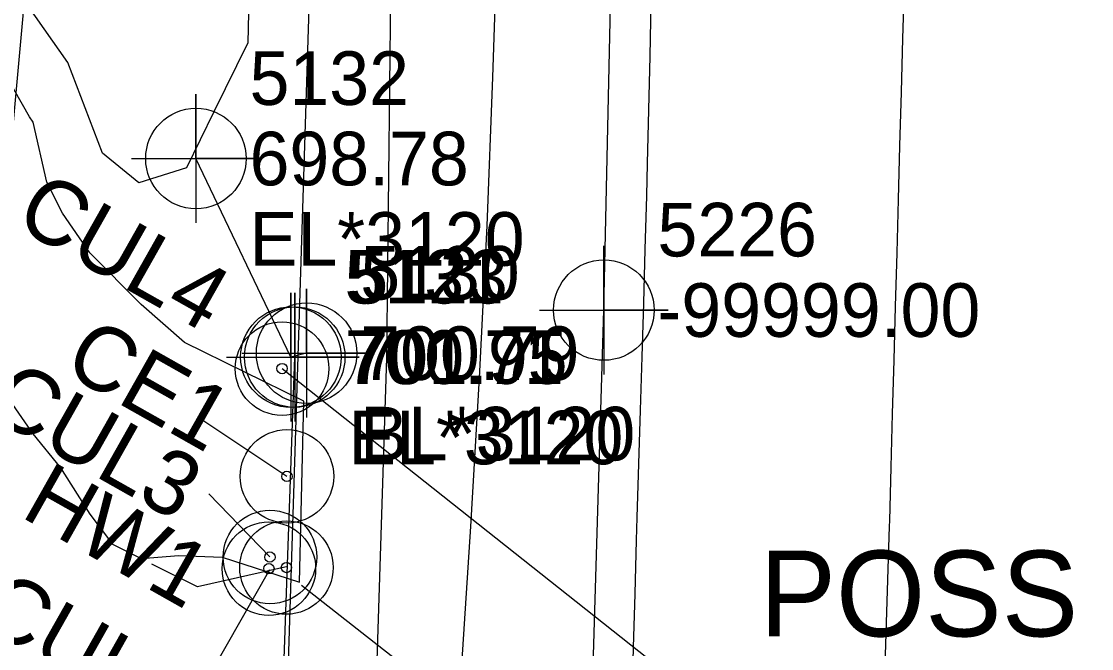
# Model space of a CAD drawing. Extents: x 1516784 to 1522736, y 634838 to 639369.
# Drawn here: x 1520388 to 1520437.91, y 637771.8 to 637801.05 of the extents above; entities that cross this region are included whole.
import ezdxf

# ---------------------------------------------------------------- set-up
doc = ezdxf.new("R2010")
doc.units = 0
for name, color, linetype in [('COGO Default Point Elevation', 7, 'Continuous'), ('COGO Default Point Number', 7, 'Continuous'), ('Exist Guardrail', 7, 'Continuous'), ('Exist Hydro Stream or Body of Water Text', 7, 'Continuous'), ('Exist Hydro Swamp or Marsh Text', 7, 'Continuous'), ('Exist Other Culture Located Object CELL', 7, 'Continuous'), ('Exist Right of Way Line', 7, 'Continuous'), ('Exist Structure Major Deck Tunnel Box Culvert Leader', 7, 'Continuous'), ('Exist Structure Major Deck Tunnel Box Culvert Text', 7, 'Continuous'), ('Exist Structure Minor Culvert Topo', 7, 'Continuous'), ('Exist Structure Minor Head and End Wall', 7, 'Continuous'), ('Exist Structure Minor Head and End Wall Cogo Comment', 7, 'Continuous'), ('Exist Structure Minor Head and End Wall Cogo Elevation', 7, 'Continuous'), ('Exist Structure Minor Head and End Wall Cogo Number', 7, 'Continuous'), ('Exist Structure Minor Head and End Wall Cogo Point CELL', 7, 'Continuous'), ('Exist Structure Minor Junction Box Text', 7, 'Continuous'), ('Exist Utilities Gas UG Line SUE LOS B', 7, 'Continuous'), ('Exist Utilities Gas UG Line SUE LOS B Cogo Elevation', 7, 'Continuous'), ('Exist Utilities Gas UG Line SUE LOS B Cogo Number', 7, 'Continuous'), ('Exist Utilities Gas UG Line SUE LOS B Cogo Point CELL', 7, 'Continuous'), ('Exist Utilities Sanitary Sewer UG Line', 7, 'Continuous'), ('Exist Vegetation Hedge Row', 7, 'Continuous'), ('Scratch_Level_5', 7, 'Continuous')]:
    doc.layers.add(name, color=color, linetype=linetype)

msp = doc.modelspace()

# ---------------------------------------------------------------- linework, layer by layer
at = {"layer": 'COGO Default Point Elevation'}
for points in [[(1520429.16, 637802.747), (1520429.092, 637800.248), (1520429.024, 637797.749), (1520428.956, 637795.25), (1520428.887, 637792.751), (1520428.819, 637790.252), (1520428.751, 637787.753), (1520428.683, 637785.254), (1520428.615, 637782.755), (1520428.547, 637780.256), (1520428.479, 637777.757), (1520428.472, 637777.502), (1520428.393, 637775.003), (1520428.315, 637772.504), (1520428.236, 637770.005)], [(1520417.356, 637801.927), (1520417.3, 637799.428), (1520417.245, 637796.928), (1520417.189, 637794.429), (1520417.155, 637792.911), (1520417.08, 637790.412), (1520417.004, 637787.913), (1520416.928, 637785.414), (1520416.852, 637782.915), (1520416.777, 637780.417), (1520416.701, 637777.918), (1520416.669, 637776.85), (1520416.599, 637774.351), (1520416.529, 637771.852), (1520416.459, 637769.353)]]:
    msp.add_lwpolyline(points, dxfattribs=at)
at = {"layer": 'COGO Default Point Number'}
msp.add_lwpolyline([(1520404.987, 637668.638), (1520405.191, 637678.624), (1520405.391, 637686.559), (1520405.692, 637694.333), (1520405.869, 637698.022), (1520406.505, 637702.193), (1520406.82, 637706.409), (1520406.935, 637712.52), (1520406.823, 637720.032), (1520406.844, 637727.991), (1520406.847, 637734.097), (1520406.781, 637740.006), (1520406.952, 637747.699), (1520407.162, 637754.026), (1520407.365, 637757.087), (1520407.5, 637757.785), (1520407.886, 637761.534), (1520408.542, 637771.043), (1520408.956, 637777.499), (1520409.361, 637784.429), (1520409.718, 637791.519), (1520409.988, 637798.457), (1520410.203, 637804.975)], dxfattribs=at)
at = {"layer": 'Exist Guardrail'}
msp.add_lwpolyline([(1520404.156, 637757.609), (1520405.039, 637785.361), (1520405.323, 637810.742), (1520405.506, 637832.426), (1520405.596, 637854.408)], dxfattribs=at)
at = {"layer": 'Exist Hydro Stream or Body of Water Text'}
for p, q in [((1520401.17, 637783.339), (1520395.598, 637786.075)), ((1520400.962, 637774.898), (1520401.17, 637783.339))]:
    msp.add_line(p, q, dxfattribs=at)
for points in [[(1520388.544, 637796.348), (1520388.379, 637796.599), (1520386.859, 637799.224)], [(1520395.598, 637786.075), (1520393.578, 637787.847), (1520391.186, 637790.261), (1520389.921, 637792.111), (1520389.176, 637793.552), (1520388.544, 637796.348)], [(1520381.182, 637791.497), (1520381.846, 637790.489), (1520382.963, 637789.826), (1520384.115, 637789.131), (1520384.961, 637787.835), (1520385.6, 637786.402), (1520386.357, 637785.006), (1520387.336, 637783.535), (1520388.525, 637781.822), (1520389.827, 637780.227), (1520391.186, 637778.062), (1520392.251, 637776.674), (1520393.576, 637775.998)], [(1520393.576, 637775.998), (1520395.342, 637776.141), (1520397.364, 637776.063), (1520400.962, 637774.898)]]:
    msp.add_lwpolyline(points, dxfattribs=at)
at = {"layer": 'Exist Hydro Swamp or Marsh Text'}
msp.add_line((1520400.154, 637784.856), (1520503.178, 637703.34), dxfattribs=at)
at = {"layer": 'Exist Other Culture Located Object CELL'}
for centre, radius in [((1520400.154, 637784.856), 2.18), ((1520400.154, 637784.856), 0.24), ((1520400.382, 637779.833), 2.18), ((1520400.382, 637779.833), 0.24), ((1520399.589, 637776.071), 2.18), ((1520399.539, 637775.528), 2.18), ((1520400.359, 637775.58), 2.18), ((1520399.589, 637776.071), 0.24), ((1520400.359, 637775.58), 0.24), ((1520399.539, 637775.528), 0.24)]:
    msp.add_circle(centre, radius, dxfattribs=at)
at = {"layer": 'Exist Right of Way Line'}
msp.add_line((1520402.397, 637833.275), (1520393.319, 637546.213), dxfattribs=at)
at = {"layer": 'Exist Structure Major Deck Tunnel Box Culvert Leader'}
for p, q in [((1520400.382, 637779.833), (1520396.269, 637782.566)), ((1520399.584, 637776.073), (1520396.741, 637779.015)), ((1520399.573, 637775.472), (1520395.831, 637768.935))]:
    msp.add_line(p, q, dxfattribs=at)
msp.add_lwpolyline([(1520400.423, 637775.633), (1520396.208, 637774.675), (1520394.082, 637775.734)], dxfattribs=at)
at = {"layer": 'Exist Structure Minor Culvert Topo'}
msp.add_line((1520502.053, 637695.602), (1520401.067, 637774.742), dxfattribs=at)
at = {"layer": 'Exist Structure Minor Head and End Wall'}
for points in [[(1520401.298, 637785.575), (1520400.567, 637785.394), (1520396.137, 637794.654)], [(1520401.43, 637764.771), (1520400.016, 637764.733), (1520400.744, 637785.395)]]:
    msp.add_lwpolyline(points, dxfattribs=at)
at = {"layer": 'Exist Structure Minor Head and End Wall Cogo Point CELL'}
for points in [[(1520393.137, 637794.654), (1520399.137, 637794.654), (1520396.137, 637794.654), (1520396.137, 637797.654), (1520396.137, 637791.654)], [(1520397.567, 637785.394), (1520403.567, 637785.394), (1520400.567, 637785.394), (1520400.567, 637788.394), (1520400.567, 637782.394)], [(1520397.744, 637785.395), (1520403.744, 637785.395), (1520400.744, 637785.395), (1520400.744, 637788.395), (1520400.744, 637782.395)], [(1520398.298, 637785.575), (1520404.298, 637785.575), (1520401.298, 637785.575), (1520401.298, 637788.575), (1520401.298, 637782.575)]]:
    msp.add_lwpolyline(points, dxfattribs=at)
for centre in [(1520396.137, 637794.654), (1520401.298, 637785.575), (1520400.567, 637785.394), (1520400.744, 637785.395)]:
    msp.add_circle(centre, 2.344, dxfattribs=at)
at = {"layer": 'Exist Utilities Gas UG Line SUE LOS B'}
msp.add_lwpolyline([(1520401.122, 637354.382), (1520402.422, 637385.791), (1520403.856, 637416.359), (1520404.692, 637446.503), (1520405.047, 637477.267), (1520405.743, 637508.887), (1520406.802, 637539.368), (1520408.241, 637570.499), (1520409.319, 637603.291), (1520409.994, 637633.11), (1520411.515, 637665.368), (1520412.117, 637695.323), (1520413.141, 637725.205), (1520414.219, 637755.916), (1520415.162, 637787.588), (1520415.812, 637817.42), (1520416.407, 637840.693), (1520417.587, 637872.753), (1520418.237, 637890.364), (1520419.072, 637920.653), (1520420.174, 637951.413), (1520420.842, 637982.369), (1520421.988, 638012.853), (1520423.241, 638041.594)], dxfattribs=at)
at = {"layer": 'Exist Utilities Gas UG Line SUE LOS B Cogo Point CELL'}
msp.add_lwpolyline([(1520412.162, 637787.588), (1520418.162, 637787.588), (1520415.162, 637787.588), (1520415.162, 637790.588), (1520415.162, 637784.588)], dxfattribs=at)
msp.add_circle((1520415.162, 637787.588), 2.344, dxfattribs=at)
at = {"layer": 'Exist Utilities Sanitary Sewer UG Line'}
msp.add_line((1520392.551, 637850.001), (1520383.58, 637752.527), dxfattribs=at)
at = {"layer": 'Exist Vegetation Hedge Row'}
for points in [[(1520398.936, 637816.769), (1520398.561, 637800.057), (1520396.975, 637796.826), (1520395.699, 637794.228), (1520393.475, 637793.529), (1520391.78, 637794.899)], [(1520391.78, 637794.899), (1520390.159, 637799.137), (1520382.132, 637810.552)]]:
    msp.add_lwpolyline(points, dxfattribs=at)

# ---------------------------------------------------------------- texts
at = {"layer": 'Exist Structure Major Deck Tunnel Box Culvert Text'}
for s, p in [('CUL4', (1520387.589, 637791.55)), ('CE1', (1520389.851, 637784.739)), ('CUL3', (1520386.297, 637782.739)), ('HW1', (1520387.897, 637777.981)), ('CUL2', (1520385.838, 637772.948))]:
    msp.add_text(s, height=3, rotation=330.5417, dxfattribs=at).set_placement(p)
at = {"layer": 'Exist Structure Minor Head and End Wall Cogo Comment'}
for s, p in [('EL*3120', (1520398.637, 637789.654)), ('EL*3120', (1520403.244, 637780.395)), ('BL*3120', (1520403.798, 637780.575))]:
    msp.add_text(s, height=2.5, dxfattribs=at).set_placement(p)
at = {"layer": 'Exist Structure Minor Head and End Wall Cogo Elevation'}
for s, p in [('698.78', (1520398.637, 637793.404)), ('700.79', (1520403.798, 637784.325)), ('700.71', (1520403.067, 637784.144)), ('701.95', (1520403.244, 637784.145))]:
    msp.add_text(s, height=2.5, dxfattribs=at).set_placement(p)
at = {"layer": 'Exist Structure Minor Head and End Wall Cogo Number'}
for s, p in [('5132', (1520398.637, 637797.154)), ('5131', (1520403.067, 637787.894)), ('5123', (1520403.244, 637787.895)), ('5130', (1520403.798, 637788.075))]:
    msp.add_text(s, height=2.5, dxfattribs=at).set_placement(p)
at = {"layer": 'Exist Structure Minor Junction Box Text'}
msp.add_text('POSS TIE', height=4, dxfattribs=at).set_placement((1520422.42, 637772.369))
at = {"layer": 'Exist Utilities Gas UG Line SUE LOS B Cogo Elevation'}
msp.add_text('-99999.00', height=2.5, dxfattribs=at).set_placement((1520417.662, 637786.338))
at = {"layer": 'Exist Utilities Gas UG Line SUE LOS B Cogo Number'}
msp.add_text('5226', height=2.5, dxfattribs=at).set_placement((1520417.662, 637790.088))
at = {"layer": 'Scratch_Level_5'}
msp.add_text('COLUMN LOCATION', height=500, rotation=335.0373, dxfattribs=at).set_placement((1516680.966, 637558.941))

doc.saveas('drawing.dxf')
